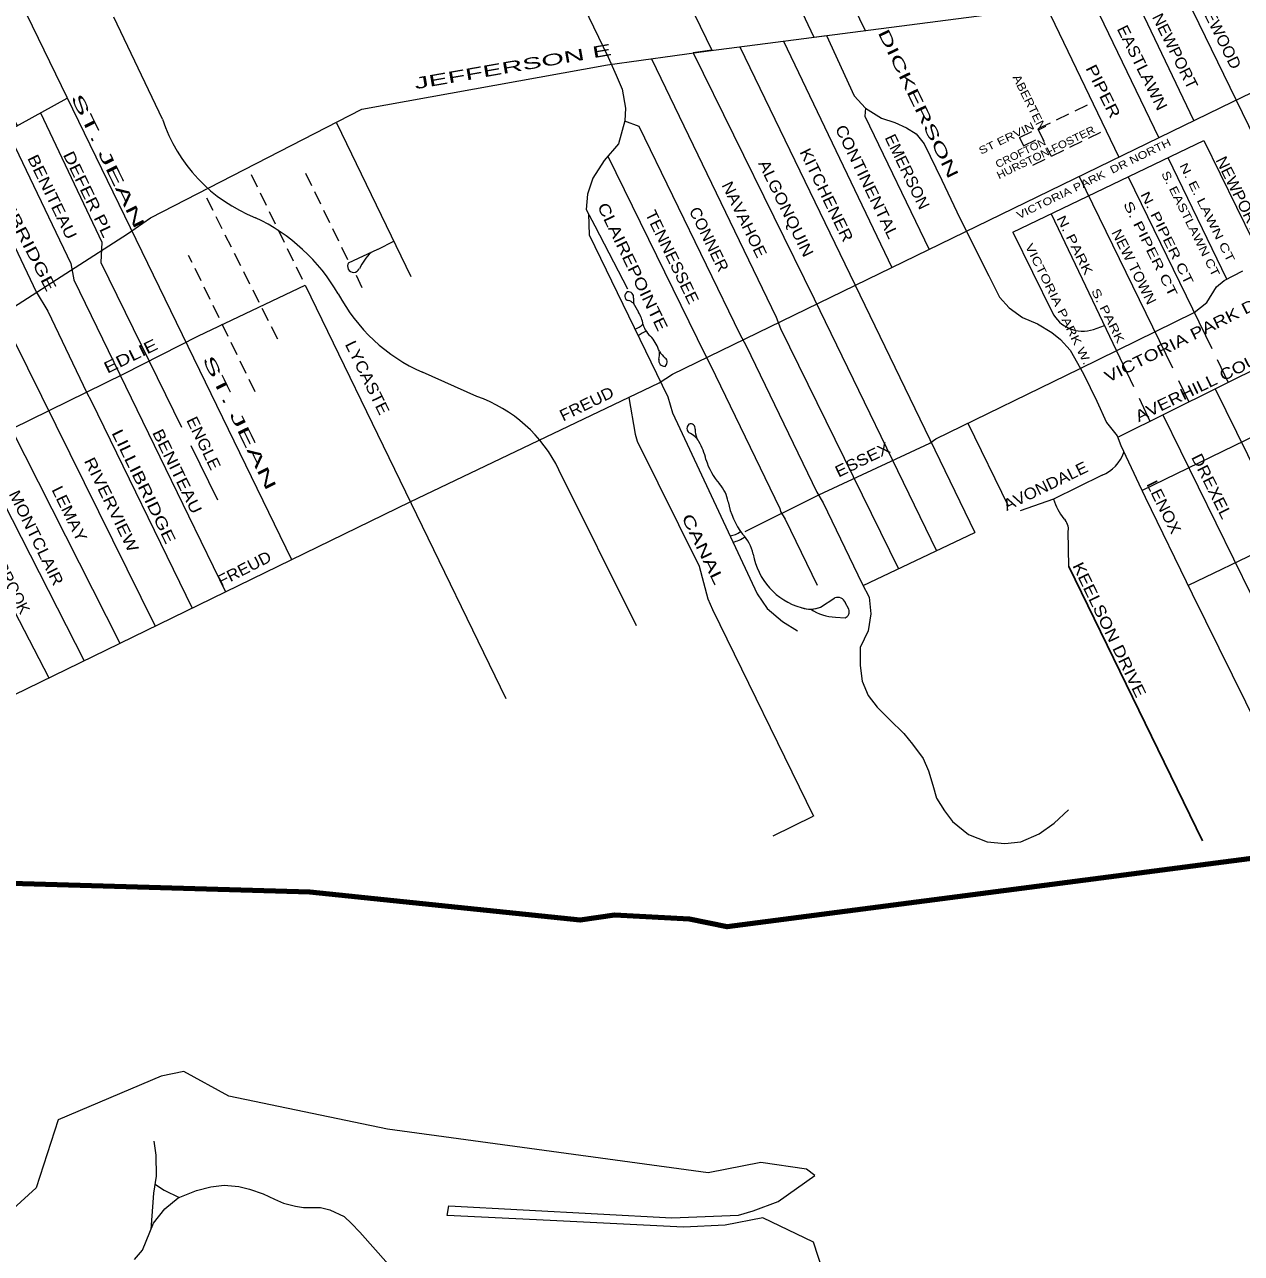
# Model space of a CAD drawing. Extents: x 34705 to 138605, y 34275 to 143551.
# Drawn here: x 119865 to 127853, y 106218 to 114282 of the extents above; entities that cross this region are included whole.
import ezdxf
from ezdxf.enums import TextEntityAlignment as Align

# ---------------------------------------------------------------- set-up
doc = ezdxf.new("R2010")
doc.units = 0
doc.header["$LTSCALE"] = 30
doc.header["$PDMODE"] = 32
doc.header["$PDSIZE"] = 15
doc.linetypes.add('MEDIUM_DASHED', pattern=[4.5, 3, -1.5])
for name, color, linetype, lineweight in [('1', 7, 'Continuous', 13), ('11', 7, 'Continuous', 13), ('50', 7, 'Continuous', 13), ('58', 7, 'Continuous', 106)]:
    doc.layers.add(name, color=color, linetype=linetype, lineweight=lineweight)

msp = doc.modelspace()

# ---------------------------------------------------------------- linework, layer by layer
at = {"layer": '1'}
for p, q in [((124559.93, 114136.32), (126103.38, 110947.46)), ((124846.87, 114173.27), (125559.07, 112688.04)), ((121911.82, 113637.42), (122400.71, 112628.72)), ((126352.52, 112919.55), (127605.04, 113519.8)), ((127605.04, 113519.8), (127927.94, 112865.73)), ((127756.6, 112610.73), (127372.1, 113408.17)), ((126788.53, 113285.21), (127400.31, 112028.32)), ((127110.04, 113282.58), (127657.86, 112155.12)), ((126603.3, 113039.73), (127144.77, 111905.69)), ((126352.52, 112919.55), (126611.1, 112393.86)), ((122286.65, 112857.67), (122185.1, 112806.16)), ((121992.68, 112718.55), (122185.12, 112807.06)), ((127199.72, 111223.43), (130270.53, 112715.78)), ((123896.36, 112392.31), (123861.9, 112452.61)), ((126881.82, 112281.68), (126953.59, 112306.09)), ((119791.32, 112219.78), (120722.69, 110334.18)), ((119509.02, 112157.42), (120491.24, 110221.32)), ((127040.82, 111574.83), (128233.04, 112165.29)), ((127692.54, 112083.76), (127765.45, 111933.71)), ((127440.17, 111946.41), (127508.34, 111806.37)), ((127679.61, 111891.2), (128703.46, 109807.53)), ((127181.03, 111829.75), (127252.65, 111679.75)), ((127337.15, 111721.59), (128360.39, 109633.04)), ((126057.61, 111665.51), (126322.35, 111123.53)), ((120956.23, 111518.35), (121130.9, 111162.28)), ((126939.02, 111324.69), (126619.07, 111166.99)), ((126619.07, 111166.99), (126401.26, 111091.68)), ((120941.24, 111058.47), (121184.89, 110559.55)), ((125369.22, 110599.88), (126103.38, 110947.46)), ((126720.59, 110724.31), (126716.53, 110956.41)), ((125089.85, 110458.65), (125184.19, 110518.88)), ((125275.97, 110445.42), (125252.23, 110490.15)), ((125188.55, 110392.48), (125251.19, 110388.25)), ((124780.02, 108958.21), (125041.89, 109086.28)), ((126695.48, 108649), (126695.45, 108649)), ((126695.49, 108649), (126695.48, 108649)), ((126695.49, 108649), (126695.49, 108649))]:
    msp.add_line(p, q, dxfattribs=at)
at = {"layer": '1', "linetype": 'MEDIUM_DASHED'}
for p, q in [((126396.65, 113539.55), (126875.77, 113772.27)), ((126423.07, 113485.68), (126541.65, 113543.28)), ((126484.24, 113359.75), (126962.58, 113592.09)), ((126515.35, 113597.21), (126603.02, 113417.45)), ((126396.65, 113539.55), (126423.07, 113485.68)), ((121709.47, 113306.84), (121986.93, 112737.92)), ((121353.48, 113298.7), (121706.89, 112571.74)), ((121059.64, 113143.76), (121524.75, 112218.93)), ((121378.03, 111870.62), (120942.02, 112766.8)), ((122042.67, 112637.89), (122095.07, 112519.74))]:
    msp.add_line(p, q, dxfattribs=at)
at = {"layer": '1'}
for points in [[(117019.74, 133007.29), (117040.09, 131765.86), (117934.55, 129905.56), (119235.82, 127149.24), (119336.89, 126952.09), (119473.34, 126643.73), (119851.09, 125566.98), (121478.31, 122254.59), (121549.06, 122178.76), (122869.28, 119400.96), (123384.74, 118354.54), (125383.29, 114242.35)], [(121998.48, 126059.55), (123121.38, 123768.69), (123133.01, 123652.36), (124804.73, 120222.06), (124921.02, 120065.01), (127412.16, 114944.42), (127287.96, 114874.95), (129645.43, 110034.38)], [(121717.25, 125977.07), (122243.37, 124898.56), (122878.34, 123604.09), (122804.21, 123567.7), (124583.77, 119902.15), (125304.79, 118430.56), (125735.07, 117569.71), (125775.78, 117482.46), (126054.88, 116928.44), (126113.03, 116848.46), (127123.96, 114783.22), (127027.1, 114729.04), (127537.62, 113653.72)], [(121377.79, 125860.39), (121430.77, 125747.78), (122058.75, 124473.95), (122297.16, 123973.73), (122529.74, 123508.4), (122558.82, 123403.71), (124287.22, 119843.98), (125787.41, 116796.11), (125828.11, 116719.05), (126850.94, 114630.51), (126797.7, 114600.73), (127310.85, 113537.39)], [(121069.86, 125699.42), (121634.28, 124526.3), (121954.09, 123874.85), (122215.75, 123333.91), (122297.16, 123281.56), (123999.4, 119778.55), (126593.3, 114486.4), (126544.78, 114459.26), (127049.19, 113412.34)], [(115631.77, 123084.32), (115642.27, 123061.99), (121617.28, 110770.39)], [(114118.64, 122060.38), (114530.22, 121258.85), (115403.87, 119580.78), (117000.35, 116492.9), (116968.79, 116473.73), (116930.86, 116449.93), (119190.33, 112040.04), (119249.32, 112077.95), (120257.44, 110107.32)], [(120666.26, 121796.25), (121233.07, 120620.49), (121244.7, 120556.51), (124375.83, 114112.61), (124253.92, 114095.73), (125048.94, 112481.69), (125851.88, 110828.39)], [(120379.77, 120418.37), (120967.05, 119644.76), (121221.44, 119151.81), (122276.8, 116980.79), (122311.69, 116893.55), (123038.52, 115404.51), (123090.85, 115323.07), (123695.58, 114066.7), (123747.91, 113950.37), (123788.61, 113857.3), (123810.42, 113732.25), (123804.6, 113650.82), (123763.9, 113499.59), (123670.87, 113389.08), (123595.27, 113272.74), (123560.39, 113168.05), (123552, 113068.14), (123607.59, 112961.98), (123822.36, 112547.94)], [(116642.11, 120134.62), (118066.99, 117201.82), (118107.69, 117108.76), (119816.18, 113617.86), (119752.88, 113583), (120168.99, 112714.35), (120189.33, 112607.47), (120940.56, 111058.14)], [(103390.08, 100620.34), (111287.98, 105212.28), (112213.24, 105742.01), (112517.3, 105916.64), (114001.22, 107220.59), (115042.88, 108140.33), (115378.94, 108454.67), (118009.27, 111231.38), (118294.41, 111464.23), (120540.66, 112907.88), (120691.96, 113012.66), (122079.87, 113725.76), (123691.81, 114016.82), (124355.21, 114109.95), (126298.86, 114360.26), (126409.42, 114383.55), (128980.68, 115821.76)], [(124585.22, 115177.66), (125046.27, 114198.95), (125129.75, 114209.7), (125310.6, 113813.68), (125386.19, 113732.25), (125490.86, 113668.27), (125578.08, 113639.19), (125653.67, 113604.29), (125717.63, 113563.57), (125769.96, 113499.59), (125886.25, 113261.11), (125985.1, 113051.71), (126083.95, 112853.95), (126194.43, 112632.92), (126264.21, 112493.33), (126328.17, 112423.53), (126415.39, 112359.54), (126514.24, 112318.83), (126607.27, 112260.66), (126665.42, 112214.13), (126729.38, 112144.33), (126816.6, 111990.2), (126903.82, 111809.89), (126967.78, 111670.29), (127037.56, 111583.04), (127060.82, 111519.06), (127180.01, 111267.49), (127220.72, 111180.24), (127528.89, 110546.24), (128055.13, 109483.26)], [(118883.94, 114738.52), (119209.57, 114069.61), (119238.64, 114004.17), (119942.21, 112528.22), (120017.8, 112400.26), (120273.65, 111865.14), (120302.72, 111812.79), (120965.36, 110452.5)], [(119797.02, 109882.81), (122395.56, 111149.88), (124030.79, 111929.92), (124118.08, 111988.13), (127794.42, 113773.78), (128795.34, 114256.94)], [(123980.34, 114057.32), (124798.91, 112362.46), (124827.98, 112286.84), (125601.65, 110709.92)], [(108341.95, 107654.27), (112091.04, 109493.76), (112638.05, 109773.17), (114482.77, 110762.77), (119517.92, 113453.62), (120145.08, 113798.95)], [(125386.19, 113732.25), (125381.16, 113680.65), (125802.39, 112806.23)], [(119969.52, 113702.28), (120372.5, 112853.95), (120366.69, 112720.17), (120896.51, 111640.11)], [(123804.34, 113649.86), (123897.64, 113615.92), (124560.51, 112249.03), (124601.21, 112173.41), (125066.39, 111213.68), (125107.09, 111143.88), (125362.93, 110611.68), (125409.45, 110524.43), (125421.08, 110413.91), (125403.64, 110303.4), (125351.3, 110192.88), (125351.3, 110076.55), (125362.93, 109971.85), (125403.64, 109878.79), (125461.78, 109803.17), (125543.19, 109721.74), (125636.22, 109628.68), (125694.37, 109558.88), (125764.15, 109465.81), (125799.03, 109384.38), (125828.11, 109291.32), (125851.37, 109204.07), (125903.7, 109122.64), (125956.03, 109052.84), (126060.69, 108965.59), (126182.8, 108919.06), (126299.1, 108907.42), (126403.76, 108919.06), (126525.87, 108971.41), (126624.72, 109041.2), (126717.75, 109128.45)], [(123694.71, 113417.4), (124333.74, 112115.25), (124368.63, 112045.45), (124822.17, 111106.08), (124827.98, 111085.72), (124857.06, 111036.28), (125066.96, 110602.02)], [(123566.9, 113039.7), (123572.22, 112901.32), (124087.67, 111839.74), (124118, 111733.58), (124673.88, 110545.62), (124739.57, 110449.58), (124840.64, 110363.64), (124939.29, 110303.18)], [(127542.16, 112393.25), (127625.05, 112457.32), (127689.84, 112560.46), (127739.1, 112601.56), (127860.99, 112665.39)], [(119539.33, 111511.25), (120517.87, 111988.74), (121006.3, 112238.85), (121706.89, 112571.74), (123023.99, 109859.88)], [(124596.25, 110954.64), (125079.72, 111196.45), (125807.13, 111534.08), (125847.87, 111563.19), (126790.59, 112023.06), (127542.16, 112393.25)], [(127506.37, 110602.69), (129007.74, 111324.52), (129327.8, 111481.69), (129659.5, 111650.51), (129997.02, 111807.68), (130741.89, 112174.41), (130772.9, 112189.13)], [(119027.26, 111935.22), (119535.19, 110937.4), (120024.37, 109993.67)], [(123831.3, 111834.76), (123874.38, 111594.67), (123886.01, 111548.14), (124293.03, 110728.01), (124351.18, 110512.79), (124380.26, 110442.99), (125043.13, 109087.74)], [(120714.01, 106954.59), (120727.06, 106863.15), (120729.68, 106724.7), (120711.4, 106612.36), (120694.96, 106373.98)], [(120587.35, 106176.75), (120639.58, 106239.45), (120712.7, 106417.09), (120787.13, 106511.13), (120873.31, 106581.67), (120993.44, 106631.3), (121087.46, 106654.82), (121176.25, 106665.27), (121272.87, 106657.43), (121340.77, 106639.14), (121432.18, 106607.79), (121505.3, 106573.83), (121565.37, 106547.71), (121643.71, 106526.81), (121695.94, 106518.97), (121766.45, 106518.97), (121808.24, 106518.97), (121868.3, 106503.3), (121962.32, 106458.89), (122011.94, 106414.48), (122066.78, 106357), (122254.81, 106145.4)], [(120724.45, 106669.84), (120781.91, 106633.26), (120879.75, 106584.33)]]:
    msp.add_lwpolyline(points, dxfattribs=at)
for centre, radius, start, end in [((122377.31, 112532.32), 347.05, 133.09006, 154.92237), ((122025.44, 112695.54), 40.03, 144.91323, 336.27144), ((123834.98, 112499.96), 29.76, 112.40277, 258.55079), ((123829.85, 112494.74), 33.34, 346.17014, 100.64382), ((123806.3, 112390.84), 83.1, 48.00749, 74.37741), ((124027.41, 112479.01), 165.37, 177.30968, 190.95961), ((123735.96, 112290.41), 189.96, 7.35367, 32.48737), ((126810.31, 112491.84), 222, 206.19215, 288.79046), ((123817.88, 112423.84), 151.42, 290.83341, 314.30107), ((124011.57, 112096.01), 185.19, 110.84711, 129.40509), ((124086.46, 112362.73), 169.06, 196.49506, 232.3664), ((123672.27, 112003.02), 384.31, 20.45648, 35.9877), ((123838.86, 112128.82), 194.54, 346.90982, 2.05034), ((124167.46, 112217.26), 156.98, 210.76394, 232.03559), ((124048.28, 112066.79), 34.99, 307.06109, 49.74209), ((124065.93, 112077.02), 38.3, 167.45093, 275.10137), ((124249.46, 111630.9), 36.2, 129.30999, 231.64493), ((124238.06, 111631.77), 29.49, 347.70928, 113.02321), ((124439.12, 111624.93), 172.25, 179.81472, 200.27639), ((124175.3, 111479.21), 133.7, 29.34202, 67.25279), ((123962.14, 111347.27), 384.31, 12.12801, 30.91714), ((126846.35, 111554.37), 247.68, 291.97289, 341.52802), ((124741.06, 111547.5), 420.52, 196.50712, 221.70843), ((124238.55, 111104.73), 249.24, 10.50698, 40.83603), ((124997.43, 111249.19), 523.27, 190.90686, 216.55928), ((126988.39, 111280.74), 386.44, 197.11965, 218.70754), ((126620.97, 110968.76), 96.36, 352.63645, 46.85001), ((124479.21, 111066.1), 140.29, 276.81226, 307.49117), ((124465.07, 111098.79), 219.62, 283.10748, 305.66013), ((124401.21, 110758.64), 250.92, 10.99675, 45.51961), ((125085.07, 110882.45), 444.08, 189.84658, 254.17426), ((125203.8, 110469.64), 53, 21.70908, 111.70784), ((125022.09, 110632.59), 186.67, 251.85491, 291.28272), ((125024.95, 110632.52), 186.67, 251.85491, 291.28272), ((125204.56, 110714.17), 322.09, 236.3785, 267.15119), ((125204.56, 110714.17), 322.09, 236.3785, 267.15119), ((125234.26, 110429.55), 44.63, 292.17449, 20.84208)]:
    msp.add_arc(centre, radius, start, end, dxfattribs=at)
for p in [(126695.49, 108649), (124477.77, 108360.99)]:
    msp.add_point(p, dxfattribs=at)
at = {"layer": '11', "lineweight": 25}
msp.add_line((126720.59, 110724.31), (127597.98, 108925.86), dxfattribs=at)
at = {"layer": '50'}
for p, q in [((120771.09, 113660.77), (120451.74, 114330.89)), ((122835.07, 111841.24), (122477.28, 111999.52)), ((123881.85, 110335.32), (123373.25, 111358.99))]:
    msp.add_line(p, q, dxfattribs=at)
for centre, radius, start, end in [((121766.85, 113988.84), 1048.4, 198.23512, 248.3606), ((120853.25, 111894.85), 1237.31, 30.04376, 64.79181), ((122946.99, 113058.42), 1158.4, 208.0151, 246.07883), ((122519.13, 110947.25), 948.18, 25.73733, 70.53644)]:
    msp.add_arc(centre, radius, start, end, dxfattribs=at)
at = {"layer": '58'}
msp.add_lwpolyline([(129983.33, 109077.63), (127080.95, 108699.07), (124477.41, 108360.94), (124230.15, 108410), (123736.65, 108436.74), (123511.33, 108403.87), (121737.61, 108588.9), (119778.1, 108646.11), (118825.14, 108253.65), (117226.65, 107626.21), (115557.68, 107055.75), (115201.53, 106961.21), (114956.09, 106780.76), (114815.32, 106627.15), (114650.09, 106540.23), (114607, 106578.04), (114157.64, 106389.2), (113987.66, 106282.88), (114010.89, 106120.17)], dxfattribs=at)
at = {"layer": '58', "lineweight": 13}
msp.add_lwpolyline([(125250.55, 105658.39), (125042.89, 106290.78), (124711.79, 106452.17), (124464.24, 106403.72), (124190.58, 106390.22), (123314.88, 106434.49), (122639.16, 106465.55), (122649.99, 106529.24), (124114.38, 106450.6), (124552.66, 106468.09), (124648.31, 106496.97), (124813, 106558.05), (125051.96, 106729.78), (124998.53, 106769.42), (124697.83, 106814.55), (124353.48, 106747.44), (122247.55, 107032.16), (121207.15, 107248.97), (120911.6, 107411.23), (120762.43, 107381.49), (120085.2, 107095.14), (119941.25, 106647.66), (119412.81, 106165.92)], dxfattribs=at)

# ---------------------------------------------------------------- texts
at = {"layer": '11'}
for s, height, rotation, width, p in [('LAKEWOOD', 75, 296.401, 1.05, (127653.3, 114253.54)), ('NEWPORT', 75, 296.4, 1.05, (127383.91, 114090.43)), ('EASTLAWN', 75, 296.399, 1.1, (127168.27, 113982.22)), ('DICKERSON', 75, 295.84, 1.8, (125698.26, 113746.45)), ('JEFFERSON E', 75, 9.899, 1.9, (123077.06, 113969.78)), ('PIPER', 75, 296.397, 1.25, (126911.39, 113827.13)), ('ABERTEN', 54.68, 296.398, 1.15, (126437.36, 113758.51)), ('ST. JEAN', 75, 296.013, 2.2, (120379.61, 113369.67)), ('ST ERVIN', 49.21, 25.942, 1.3, (126320.7, 113513.77)), ('CONTINENTAL', 75, 295.837, 1.15, (125361.32, 113234.15)), ('EMERSON', 75, 295.839, 1.05, (125625.73, 113300.01)), ('HURSTON-FOSTER', 49.21, 25.942, 1.15, (126579.03, 113420.48)), ('KITCHENER', 75, 295.838, 1.15, (125095.69, 113146.62)), ('CROFTON', 49.21, 25.942, 1.1, (126413.92, 113417.17)), ('VICTORIA PARK  DR NORTH', 49.21, 25.942, 1.25, (126894.06, 113247.88)), ('BENITEAU', 75, 295.906, 1.2, (120013.54, 113134.96)), ('DEFER PL', 75, 295.906, 1.25, (120249.9, 113152.14)), ('NEWPORT', 75, 296.398, 1.05, (127801.39, 113151.49)), ('LILLIBRIDGE ', 75, 297.252, 1.45, (119818.97, 112896.45)), ('ALGONQUIN', 75, 295.839, 1.15, (124830, 113059.73)), ('S. EASTLAWN CT', 54.67, 296.398, 1.25, (127494.87, 112963.13)), ('N. E. LAWN CT', 54.67, 296.398, 1.4, (127603.65, 113036.56)), ('NAVAHOE', 75, 295.838, 1.1, (124556.93, 112986.12)), ('N. PIPER CT', 60.75, 296.398, 1.4, (127337.56, 112867.54)), ('CLAIREPOINTE', 75, 295.84, 1.25, (123823.51, 112676.1)), ('TENNESSEE', 75, 295.84, 1.1, (124082.52, 112740.23)), ('CONNER', 75, 295.837, 1.05, (124324.39, 112856.17)), ('S. PIPER CT', 60.75, 296.398, 1.45, (127228.8, 112796.37)), ('N. PARK', 60.75, 296.398, 1.3, (126732.12, 112820.81)), ('NEW TOWN', 67.5, 296.398, 1.05, (127117.57, 112677.52)), ('VICTORIA PARK W.', 54.67, 296.398, 1.3, (126626.22, 112435.59)), ('S. PARK', 54.67, 296.398, 1.35, (126952.49, 112359.22)), ('VICTORIA PARK DR', 75, 26.398, 1.25, (127508.21, 112193.8)), ('EDLIE', 75, 26.001, 1.3, (120578.32, 112072.61)), ('LYCASTE', 75, 296.012, 1.15, (122081.94, 111947.99)), ('AVERHILL COURT', 75, 25.892, 1.2, (127647.31, 111899.33)), ('ST. JEAN', 75, 296.013, 2.2, (121243.55, 111652.18)), ('FREUD', 75, 25.893, 1.1, (123571.29, 111759.56)), ('ENGLE', 75, 295.999, 1.1, (121007.65, 111518.09)), ('LILLIBRIDGE', 75, 296.002, 1.35, (120614.54, 111234.36)), ('BENITEAU', 75, 295.998, 1.2, (120833.66, 111333.87)), ('ESSEX', 75, 25.892, 1.15, (125381.15, 111392.48)), ('DREXEL', 75, 296.398, 1.15, (127624.09, 111236.12)), ('RIVERVIEW', 75, 296, 1.2, (120401.66, 111115.12)), ('AVONDALE', 75, 25.891, 1.1, (126582.88, 111219.82)), ('LENOX', 75, 296.398, 1.1, (127310.61, 111098.8)), ('MONTCLAIR', 75, 296, 1.15, (119908.87, 110897.14)), ('LEMAY', 75, 296.002, 1.15, (120126.56, 111055.01)), ('CANAL             ', 75, 296.081, 1.5, (124405.29, 110579.23)), ('FREUD', 75, 27.002, 1.1, (121324.91, 110677.98)), ('KEELSON DRIVE', 75, 295.788, 1.2, (126952.49, 110294.43))]:
    msp.add_text(s, height=height, rotation=rotation, dxfattribs=dict(at, width=width)).set_placement(p, align=Align.CENTER)
msp.add_text('MEADOWBROOK', height=75, rotation=297.001, dxfattribs=at).set_placement((119651.26, 110772.39), align=Align.CENTER)

doc.saveas('drawing.dxf')
